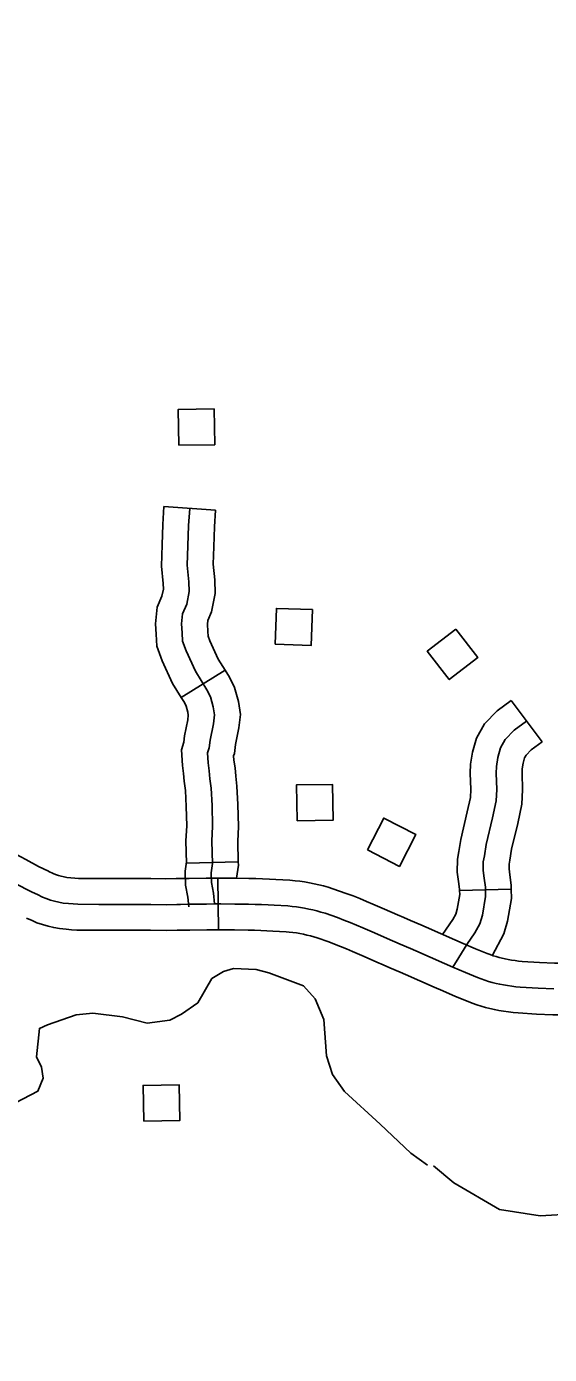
# Model space of a CAD drawing. Extents: x -19 to 366, y -4 to 359.
# Drawn here: x 137.894 to 138.181, y 193.279 to 194.009 of the extents above; entities that cross this region are included whole.
import ezdxf

# ---------------------------------------------------------------- set-up
doc = ezdxf.new("R2010")
doc.units = 0
for name, color, linetype in [('21', 7, 'Continuous'), ('R_ROW', 7, 'Continuous'), ('R_ROW Annot', 7, 'Continuous'), ('R_Temp Easement', 7, 'Continuous'), ('Sheet Fence', 7, 'Continuous')]:
    doc.layers.add(name, color=color, linetype=linetype)

msp = doc.modelspace()

# ---------------------------------------------------------------- linework, layer by layer
at = {"layer": '21'}
for points in [[(137.97741, 193.77904), (137.97706, 193.79875), (137.99683, 193.79909), (137.99718, 193.77938)], [(138.03045, 193.66963), (138.03104, 193.68933), (138.0508, 193.68874), (138.05021, 193.66903)], [(138.12961, 193.67787), (138.14168, 193.66228), (138.12605, 193.65018), (138.11398, 193.66576)], [(138.0424, 193.57256), (138.04206, 193.59227), (138.06182, 193.59261), (138.06217, 193.5729)], [(138.08105, 193.55657), (138.09008, 193.5741), (138.10765, 193.56505), (138.09863, 193.54752)], [(137.95811, 193.40733), (137.95777, 193.42704), (137.97754, 193.42739), (137.97788, 193.40768)]]:
    msp.add_lwpolyline(points, close=True, dxfattribs=at)
at = {"layer": 'R_ROW'}
msp.add_line((137.99883, 193.54105), (137.99914, 193.51265), dxfattribs=at)
for points in [[(137.81739, 193.59128), (137.81931, 193.59037), (137.82151, 193.5893), (137.82373, 193.58821), (137.82591, 193.58711), (137.82806, 193.58602), (137.83023, 193.5849), (137.83241, 193.58376), (137.83457, 193.5826), (137.83663, 193.58149), (137.85226, 193.57314), (137.86842, 193.56455), (137.89332, 193.5512), (137.90035, 193.54744), (137.90295, 193.54618), (137.90579, 193.54483), (137.90591, 193.54477)], [(137.9059, 193.54477), (137.90836, 193.54361), (137.90968, 193.54305), (137.91119, 193.54252), (137.91273, 193.54207), (137.9143, 193.5417), (137.91589, 193.54143), (137.91812, 193.54118), (137.92026, 193.54101), (137.92229, 193.5409), (137.93353, 193.54081), (137.95153, 193.5408), (137.96209, 193.54075), (137.97034, 193.54062), (137.97595, 193.54079), (137.97808, 193.54082), (137.98313, 193.54089), (137.99243, 193.54098), (137.99689, 193.54103), (137.99883, 193.54105)], [(138.10117, 193.51937), (138.09765, 193.5209), (138.09055, 193.52402), (138.08414, 193.52675), (138.08062, 193.52828), (138.07696, 193.52979), (138.07325, 193.53125), (138.06948, 193.53268), (138.06215, 193.53522), (138.05949, 193.53602), (138.05694, 193.53673), (138.05434, 193.53738), (138.05173, 193.53796), (138.04915, 193.53847), (138.04655, 193.53892), (138.04391, 193.53931), (138.04127, 193.53964), (138.0385, 193.53991), (138.03066, 193.54033), (138.02719, 193.54051), (138.02346, 193.54067), (138.01969, 193.54079), (138.01597, 193.54087), (138.0084, 193.54098), (138.00047, 193.54107), (137.99883, 193.54105)], [(137.99705, 193.52683), (137.99258, 193.52678), (137.9833, 193.52669), (137.97828, 193.52662), (137.97627, 193.52659), (137.97045, 193.52641), (137.96194, 193.52654), (137.95149, 193.5266), (137.93347, 193.52661), (137.92184, 193.52669), (137.9193, 193.52684), (137.91676, 193.52704), (137.91388, 193.52736), (137.9115, 193.52777), (137.90914, 193.52832), (137.90682, 193.52899), (137.90455, 193.5298), (137.90256, 193.53064), (137.89968, 193.532), (137.89679, 193.53338), (137.89391, 193.53478), (137.88662, 193.53867)], [(138.12807, 193.49209), (138.12337, 193.49412), (138.10765, 193.50106), (138.10477, 193.50231), (138.09906, 193.50479), (138.09196, 193.50788), (138.0849, 193.51099), (138.07854, 193.5137), (138.07509, 193.51519), (138.07163, 193.51662), (138.06813, 193.518), (138.06464, 193.51932), (138.05777, 193.52171), (138.05554, 193.52238), (138.05332, 193.52299), (138.05108, 193.52355), (138.04882, 193.52405), (138.04655, 193.5245), (138.04429, 193.5249), (138.04201, 193.52523), (138.0397, 193.52552), (138.03742, 193.52574), (138.0299, 193.52614), (138.02651, 193.52632), (138.02293, 193.52648), (138.01932, 193.52659), (138.01572, 193.52666), (138.00821, 193.52677), (138.00046, 193.52687), (137.99705, 193.52683)], [(137.99914, 193.51265), (137.99721, 193.51263), (137.99273, 193.51257), (137.98347, 193.51249), (137.97848, 193.51241), (137.97658, 193.51239), (137.97055, 193.5122), (137.96179, 193.51234), (137.95145, 193.51239), (137.93341, 193.5124), (137.92139, 193.51249), (137.91834, 193.51267), (137.9154, 193.5129), (137.91188, 193.51329), (137.9087, 193.51384), (137.90556, 193.51456), (137.90246, 193.51547), (137.89942, 193.51655), (137.89676, 193.51767), (137.89373, 193.51911)], [(138.19117, 193.49411), (138.18966, 193.49417), (138.18673, 193.49426), (138.18394, 193.49433), (138.17559, 193.49467), (138.16614, 193.49528), (138.16418, 193.49545), (138.16223, 193.49568), (138.16028, 193.49596), (138.15844, 193.49627), (138.15676, 193.49659), (138.15512, 193.49697), (138.15342, 193.4974), (138.15177, 193.49787), (138.15016, 193.49839), (138.14854, 193.49896), (138.14692, 193.49958), (138.1405, 193.5022), (138.1337, 193.50513), (138.12906, 193.50714), (138.11334, 193.51407), (138.11043, 193.51534), (138.10473, 193.51782), (138.10117, 193.51937)], [(138.08982, 193.49332), (138.08626, 193.49487), (138.07925, 193.49795), (138.07294, 193.50065), (138.06956, 193.50211), (138.06631, 193.50345), (138.06302, 193.50475), (138.0598, 193.50597), (138.05338, 193.50819), (138.0516, 193.50873), (138.04971, 193.50926), (138.04782, 193.50973), (138.0459, 193.51015), (138.04395, 193.51054), (138.04203, 193.51087), (138.0401, 193.51116), (138.03813, 193.5114), (138.03634, 193.51158), (138.02915, 193.51196), (138.02582, 193.51214), (138.0224, 193.51228), (138.01896, 193.51239), (138.01548, 193.51246), (138.00802, 193.51257), (138.00046, 193.51266), (137.99914, 193.51265)], [(138.19013, 193.46572), (138.18871, 193.46577), (138.18595, 193.46586), (138.183, 193.46593), (138.17409, 193.4663), (138.16395, 193.46695), (138.16125, 193.46719), (138.15859, 193.4675), (138.15593, 193.46788), (138.15338, 193.46831), (138.15088, 193.4688), (138.14841, 193.46936), (138.146, 193.46998), (138.14354, 193.47068), (138.14114, 193.47145), (138.13874, 193.47229), (138.13643, 193.47318), (138.12951, 193.476), (138.12244, 193.47905), (138.11769, 193.48111), (138.10195, 193.48804), (138.09911, 193.48928), (138.09339, 193.49176), (138.08982, 193.49332)], [(138.18347, 193.48013), (138.17484, 193.48049), (138.16504, 193.48111), (138.16271, 193.48132), (138.16041, 193.48159), (138.1581, 193.48192), (138.15591, 193.48229), (138.15382, 193.4827), (138.15176, 193.48316), (138.14971, 193.48369), (138.14766, 193.48428), (138.14565, 193.48492), (138.14364, 193.48562), (138.14167, 193.48638), (138.13501, 193.4891), (138.12807, 193.49209)]]:
    msp.add_lwpolyline(points, dxfattribs=at)
at = {"layer": 'R_ROW Annot'}
for p, q in [((137.96925, 193.74531), (137.9976, 193.74341)), ((137.97873, 193.64036), (138.00289, 193.65532)), ((138.16004, 193.63878), (138.17705, 193.61603)), ((137.98172, 193.54923), (138.01012, 193.55008)), ((138.13174, 193.53419), (138.16013, 193.53504))]:
    msp.add_line(p, q, dxfattribs=at)
for points in [[(137.96925, 193.74531), (137.9686, 193.73557), (137.96824, 193.72425), (137.96781, 193.71264), (137.96882, 193.70307), (137.96891, 193.69992), (137.96814, 193.69606), (137.96547, 193.69), (137.96458, 193.68093), (137.96504, 193.67518), (137.96524, 193.66852), (137.96826, 193.6606), (137.97396, 193.64807), (137.97873, 193.64036)], [(137.98343, 193.74436), (137.98279, 193.73486), (137.98243, 193.72376), (137.98204, 193.71312), (137.983, 193.70403), (137.98316, 193.69872), (137.98176, 193.69174), (137.97939, 193.68636), (137.97884, 193.6808), (137.97922, 193.67596), (137.97936, 193.67134), (137.98137, 193.66608), (137.98652, 193.65478), (137.99284, 193.64457), (137.9948, 193.6407), (137.99634, 193.6352), (137.99694, 193.63082), (137.99638, 193.62595), (137.99459, 193.61689), (137.99403, 193.61271), (137.99317, 193.60992), (137.99356, 193.60449), (137.99417, 193.60011), (137.99454, 193.59573), (137.99515, 193.59044), (137.99567, 193.58098), (137.99601, 193.56967), (137.99557, 193.56133), (137.99594, 193.5491), (137.99514, 193.54399), (137.9953, 193.53868), (137.99643, 193.53271), (137.99705, 193.52683)], [(137.9976, 193.74341), (137.99698, 193.73416), (137.99663, 193.72328), (137.99627, 193.71361), (137.99718, 193.70499), (137.99741, 193.69752), (137.99538, 193.68743), (137.9933, 193.68271), (137.9931, 193.68066), (137.99341, 193.67673), (137.99349, 193.67416), (137.99448, 193.67156), (137.99907, 193.66148), (138.00289, 193.65532)], [(138.00289, 193.65532), (138.00523, 193.65153), (138.0081, 193.64588), (138.01028, 193.63809), (138.01126, 193.63098), (138.01042, 193.62376), (138.00861, 193.61457), (138.00795, 193.60965), (138.00753, 193.60829), (138.0077, 193.60598), (138.00829, 193.60168), (138.00867, 193.59714), (138.00931, 193.59164), (138.00986, 193.58158), (138.01022, 193.56951), (138.00979, 193.56117), (138.01012, 193.55008)], [(137.97873, 193.64036), (137.98044, 193.6376), (137.9815, 193.63552), (137.9824, 193.6323), (137.98263, 193.63067), (137.98233, 193.62815), (137.98057, 193.61921), (137.98011, 193.61578), (137.9788, 193.61154), (137.97943, 193.60299), (137.98005, 193.59854), (137.9804, 193.59432), (137.98099, 193.58923), (137.98147, 193.58037), (137.98179, 193.56982), (137.98135, 193.56149), (137.98172, 193.54923)], [(138.16004, 193.63878), (138.15242, 193.63309), (138.14538, 193.62596), (138.14095, 193.61805), (138.13885, 193.61027), (138.13781, 193.60378), (138.13764, 193.59874), (138.13791, 193.58983), (138.1377, 193.58542), (138.13596, 193.57742), (138.13237, 193.56232), (138.13137, 193.55572), (138.13057, 193.55151), (138.13047, 193.54435), (138.13118, 193.53924), (138.13171, 193.53494), (138.13174, 193.53419)], [(138.16854, 193.6274), (138.16178, 193.62235), (138.15684, 193.61735), (138.15421, 193.61265), (138.15276, 193.60729), (138.15198, 193.60241), (138.15185, 193.59871), (138.15212, 193.58971), (138.15183, 193.58357), (138.14981, 193.57427), (138.14632, 193.55961), (138.14537, 193.55334), (138.14476, 193.55009), (138.14469, 193.54523), (138.14527, 193.54109), (138.14589, 193.53602), (138.14605, 193.53095), (138.14427, 193.52072), (138.1428, 193.51583), (138.14018, 193.5109), (138.13575, 193.50453), (138.13135, 193.49746), (138.12807, 193.49209)], [(138.17705, 193.61603), (138.17113, 193.61161), (138.16829, 193.60873), (138.16746, 193.60724), (138.16666, 193.60431), (138.16614, 193.60105), (138.16606, 193.59869), (138.16634, 193.58959), (138.16597, 193.58172), (138.16367, 193.57112), (138.16028, 193.55689), (138.15938, 193.55096), (138.15895, 193.54866), (138.15891, 193.54611), (138.15935, 193.54293), (138.16007, 193.53711), (138.16013, 193.53504)], [(137.9817, 193.54999), (137.9809, 193.54488), (137.98114, 193.53714), (137.98236, 193.53064), (137.98293, 193.52533)], [(138.01012, 193.55008), (138.01017, 193.54821), (138.00905, 193.54101)], [(138.13174, 193.53419), (138.1318, 193.53196), (138.13042, 193.52399), (138.1296, 193.52125), (138.12804, 193.51831), (138.12233, 193.51011)], [(138.16013, 193.53504), (138.16029, 193.52993), (138.15812, 193.51746), (138.15601, 193.5104), (138.14957, 193.4983)]]:
    msp.add_lwpolyline(points, dxfattribs=at)
at = {"layer": 'R_Temp Easement'}
for points in [[(137.8748, 193.4109), (137.89989, 193.42384), (137.90278, 193.4311), (137.90192, 193.43716), (137.89918, 193.44281), (137.9008, 193.45839), (137.9053, 193.46037), (137.92107, 193.46595), (137.93012, 193.46686), (137.9464, 193.46486), (137.96007, 193.4613), (137.97251, 193.46303), (137.97888, 193.46617), (137.98784, 193.4724), (137.99554, 193.48581), (138.00189, 193.48971), (138.00753, 193.49133), (138.02001, 193.49078), (138.02684, 193.489), (138.04586, 193.48173), (138.05241, 193.47463), (138.05714, 193.46333), (138.05863, 193.44324), (138.06183, 193.43305), (138.06842, 193.42368), (138.088, 193.4058)], [(138.11746, 193.38292), (138.12853, 193.37356), (138.15373, 193.35881), (138.17608, 193.35539), (138.19458, 193.35647), (138.20243, 193.36115), (138.21221, 193.3636), (138.21978, 193.36297), (138.22615, 193.36611), (138.23211, 193.37115), (138.24411, 193.3759), (138.25014, 193.37714), (138.2604, 193.3739), (138.26937, 193.35774), (138.27667, 193.35103), (138.28048, 193.3492), (138.28956, 193.34822), (138.30229, 193.35526), (138.31259, 193.37138), (138.32001, 193.37871), (138.32666, 193.38755), (138.33583, 193.40327), (138.35758, 193.43438), (138.35791, 193.43473)], [(138.088, 193.4058), (138.10491, 193.38977), (138.11411, 193.3832)]]:
    msp.add_lwpolyline(points, dxfattribs=at)
at = {"layer": 'Sheet Fence'}
for points in [[(139.44064, 1.53154), (139.25106, 10.14733), (139.06082, 18.76327), (138.86992, 27.37935), (138.67836, 35.99557), (138.48613, 44.61194), (138.29325, 53.22845), (138.09971, 61.84511), (137.9055, 70.46191), (137.71065, 79.07885), (137.51513, 87.69595), (137.31896, 96.31318), (137.12214, 104.93057), (136.92466, 113.54809), (136.72653, 122.16577), (136.52775, 130.78359), (136.32832, 139.40156), (136.12824, 148.01968), (135.9275, 156.63794), (135.72612, 165.25636), (135.5241, 173.87492), (135.32143, 182.49362), (135.11811, 191.11248), (134.91415, 199.73149), (134.70954, 208.35064), (134.50429, 216.96995), (134.2984, 225.5894), (134.09187, 234.209), (133.8847, 242.82876), (133.6769, 251.44866), (133.46845, 260.06872), (133.25937, 268.68892), (133.04965, 277.30928), (132.8393, 285.92978), (132.62831, 294.55044), (132.41669, 303.17125), (132.20444, 311.79221), (131.99156, 320.41333), (131.77805, 329.0346), (131.56391, 337.65601), (131.34914, 346.27759)], [(0, 189.51617), (7.11214, 189.52059), (14.22427, 189.53386), (21.33637, 189.55597), (28.44845, 189.58693), (35.56048, 189.62672), (42.67245, 189.67537), (49.78436, 189.73285), (56.89619, 189.79918), (64.00793, 189.87436), (71.11958, 189.95838), (78.23111, 190.05124), (85.34253, 190.15294), (92.45381, 190.26349), (99.56495, 190.38288), (106.67593, 190.51112), (113.78675, 190.6482), (120.89739, 190.79412), (128.00785, 190.94888), (135.11811, 191.11248), (142.22816, 191.28493), (149.33799, 191.46621), (156.44759, 191.65634), (163.55694, 191.85531), (170.66605, 192.06312), (177.77489, 192.27977), (184.88345, 192.50526), (191.99173, 192.73959), (199.09971, 192.98276), (206.20739, 193.23477), (213.31474, 193.49561), (220.42177, 193.7653), (227.52845, 194.04382), (234.63479, 194.33118), (241.74076, 194.62738), (248.84635, 194.93241), (255.95157, 195.24628), (263.05638, 195.56898), (270.16079, 195.90052), (277.26478, 196.24089), (284.36834, 196.5901), (291.47147, 196.94814), (298.57414, 197.31501), (305.67635, 197.69072), (312.77809, 198.07525), (319.87934, 198.46862), (326.9801, 198.87082), (334.08035, 199.28185), (341.18009, 199.7017)]]:
    msp.add_spline(points, degree=3, dxfattribs=at)

doc.saveas('drawing.dxf')
